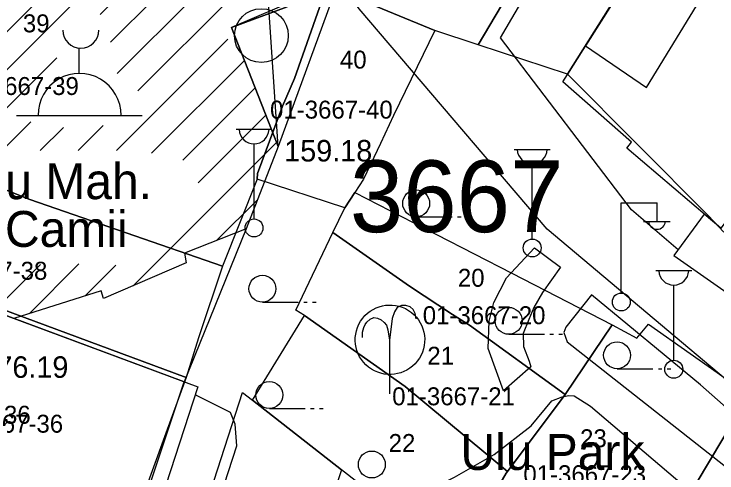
# Model space of a CAD drawing. Extents: x 419677 to 421689, y 4450851 to 4452923.
# Drawn here: x 420322.85 to 420362.03, y 4451731.15 to 4451756.74 of the extents above; entities that cross this region are included whole.
import ezdxf

# ---------------------------------------------------------------- set-up
doc = ezdxf.new("R2010")
doc.units = 0
for name, color, linetype in [('AA_HH', 7, 'Continuous'), ('ADA NUMARASI', 7, 'Continuous'), ('MULKIYET SINIRI', 7, 'Continuous'), ('PARSEL KODU', 7, 'Continuous'), ('PARSEL NUMARASI', 7, 'Continuous')]:
    doc.layers.add(name, color=color, linetype=linetype)

msp = doc.modelspace()

# ---------------------------------------------------------------- linework, layer by layer
at = {"layer": 'AA_HH'}
for p, q in [((420316.03, 4451749.333), (420329.769, 4451763.069)), ((420316.659, 4451747.842), (420331.249, 4451762.428)), ((420327.658, 4451756.717), (420332.73, 4451761.787)), ((420328.223, 4451755.161), (420334.21, 4451761.146)), ((420328.597, 4451753.414), (420335.69, 4451760.505)), ((420337.581, 4451749.35), (420336.87, 4451759.995)), ((420329.753, 4451752.449), (420336.998, 4451759.692)), ((420340.935, 4451758.543), (420334.968, 4451755.986)), ((420328.563, 4451749.139), (420334.76, 4451755.334)), ((420326.491, 4451753.423), (420326.491, 4451754.838)), ((420317.289, 4451746.35), (420325.237, 4451754.296)), ((420330.52, 4451748.974), (420335.693, 4451754.146)), ((420332.267, 4451748.6), (420336.292, 4451752.624)), ((420322.991, 4451751.088), (420329.991, 4451751.088)), ((420333.118, 4451747.33), (420336.891, 4451751.102)), ((420322.217, 4451749.156), (420323.78, 4451750.719)), ((420326.435, 4451749.132), (420327.827, 4451750.524)), ((420324.307, 4451749.125), (420325.604, 4451750.421)), ((420335.228, 4451750.311), (420337.228, 4451750.311)), ((420329.499, 4451741.591), (420337.49, 4451749.581)), ((420336.228, 4451745.311), (420336.228, 4451749.504)), ((420350.734, 4451749.195), (420352.734, 4451749.195)), ((420351.734, 4451744.195), (420351.734, 4451748.388)), ((420334.137, 4451744.107), (420336.436, 4451746.406)), ((420356.691, 4451741.208), (420356.691, 4451746.208)), ((420356.691, 4451746.208), (420358.691, 4451746.208)), ((420358.691, 4451745.208), (420358.691, 4451746.208)), ((420345.266, 4451745.431), (420347.266, 4451745.431)), ((420347.566, 4451745.431), (420347.766, 4451745.431)), ((420348.066, 4451745.431), (420348.266, 4451745.431)), ((420357.931, 4451745.168), (420359.431, 4451745.168)), ((420321.721, 4451740.177), (420324.324, 4451742.779)), ((420323.697, 4451740.032), (420326.471, 4451742.805)), ((420326.81, 4451741.024), (420328.523, 4451742.736)), ((420358.625, 4451742.434), (420360.625, 4451742.434)), ((420359.625, 4451737.434), (420359.625, 4451741.627)), ((420336.697, 4451740.673), (420338.697, 4451740.673)), ((420338.997, 4451740.673), (420339.197, 4451740.673)), ((420339.497, 4451740.673), (420339.697, 4451740.673)), ((420350.425, 4451738.883), (420352.425, 4451738.883)), ((420352.725, 4451738.883), (420352.925, 4451738.883)), ((420353.225, 4451738.883), (420353.425, 4451738.883)), ((420356.466, 4451736.965), (420358.466, 4451736.965)), ((420358.766, 4451736.965), (420358.966, 4451736.965)), ((420359.266, 4451736.965), (420359.466, 4451736.965)), ((420337.084, 4451734.749), (420339.084, 4451734.749)), ((420339.384, 4451734.749), (420339.584, 4451734.749)), ((420339.884, 4451734.749), (420340.084, 4451734.749))]:
    msp.add_line(p, q, dxfattribs=at)
for points in [[(420359.866, 4451743.597), (420357.268, 4451745.829), (420349.965, 4451755.409), (420360.297, 4451773.048), (420361.26, 4451773.253), (420365.056, 4451771.277)], [(420335.797, 4451744.768), (420332.331, 4451736.233)], [(420345.274, 4451739.743), (420345.204, 4451740.043), (420345.094, 4451740.263), (420344.934, 4451740.423), (420344.684, 4451740.493), (420344.444, 4451740.493), (420344.214, 4451740.383), (420344.054, 4451740.143), (420343.924, 4451739.763), (420343.774, 4451738.563)], [(420342.274, 4451738.703), (420342.284, 4451738.993), (420342.344, 4451739.263), (420342.424, 4451739.433), (420342.514, 4451739.563), (420342.704, 4451739.723), (420342.904, 4451739.813), (420343.114, 4451739.783), (420343.314, 4451739.693), (420343.474, 4451739.543), (420343.604, 4451739.383), (420343.684, 4451739.123), (420343.724, 4451738.893), (420343.774, 4451738.563), (420343.774, 4451735.563)], [(420329.141, 4451723.813), (420328.95, 4451723.461), (420329.398, 4451723.166), (420330.048, 4451722.904), (420330.287, 4451722.916), (420330.821, 4451723.356), (420332.368, 4451727.152), (420332.891, 4451727.273), (420333.347, 4451727.198), (420333.886, 4451728.376), (420335.27, 4451732.656), (420335.172, 4451733.876), (420334.915, 4451734.523), (420332.947, 4451735.506)]]:
    msp.add_lwpolyline(points, dxfattribs=at)
for points in [[(420365.059, 4451771.282), (420379.407, 4451762.72), (420372.701, 4451752.095), (420369.343, 4451754.114), (420362.246, 4451744.791), (420357.01, 4451749.252), (420357.26, 4451749.6), (420353.433, 4451752.963)], [(420368.825, 4451731.069), (420352.577, 4451744.745), (420342.085, 4451757.022), (420340.487, 4451759.313), (420340.084, 4451759.786), (420312.877, 4451770.67), (420311.903, 4451770.783), (420311.344, 4451770.783), (420310.92, 4451770.638), (420310.405, 4451769.578), (420305.16, 4451753.435), (420297.139, 4451728.728), (420297.073, 4451728.551), (420297.078, 4451727.532), (420297.175, 4451726.291), (420297.316, 4451725.747), (420298.05, 4451725.043), (420325.617, 4451715.521), (420335.427, 4451711.646), (420374.93, 4451696.778), (420388.99, 4451690.042), (420401.401, 4451703.801), (420392.23, 4451711.812), (420378.388, 4451723.074)], [(420311.677, 4451759.656), (420324.86, 4451765.194), (420336.87, 4451759.995), (420338.084, 4451757.132), (420334.968, 4451755.986), (420337.581, 4451749.35), (420335.797, 4451744.768), (420332.36, 4451743.398), (420332.44, 4451742.866), (420327.844, 4451740.871), (420327.703, 4451741.307), (420322.845, 4451739.759), (420320.895, 4451740.484), (420319.561, 4451740.961)], [(420354.708, 4451754.972), (420358.103, 4451752.651), (420361.858, 4451758.789), (420358.558, 4451761.038)], [(420340.935, 4451758.543), (420337.581, 4451749.35), (420334.968, 4451755.986), (420338.084, 4451757.132), (420336.87, 4451759.995)], [(420370.347, 4451745.77), (420365.857, 4451749.534), (420362.246, 4451744.791), (420361.319, 4451745.581), (420359.636, 4451743.283), (420365.385, 4451739.236)], [(420351.869, 4451743.708), (420353.308, 4451742.621), (420352.302, 4451741.22), (420351.834, 4451740.379), (420351.552, 4451739.71), (420351.226, 4451738.924), (420351.241, 4451738.205), (420351.572, 4451737.376), (420351.661, 4451737.074), (420350.139, 4451735.73), (420349.283, 4451738.094), (420349.335, 4451739.608), (420349.59, 4451740.656), (420350.295, 4451742.028)], [(420355.03, 4451741.085), (420353.612, 4451739.28), (420353.502, 4451738.984), (420353.683, 4451738.459), (420364.17, 4451730.217), (420363.961, 4451729.925), (420365.336, 4451728.74), (420366.966, 4451730.897), (420361.121, 4451736.067)], [(420328.76, 4451722.642), (420316.158, 4451727.105), (420320.895, 4451740.484), (420333.092, 4451735.95)], [(420328.675, 4451725.26), (420332.331, 4451736.233), (420320.895, 4451740.484), (420316.967, 4451729.39)], [(420351.667, 4451733.782), (420352.832, 4451735.178), (420353.398, 4451735.398), (420353.779, 4451735.464), (420354.078, 4451735.454), (420354.976, 4451734.884), (420367.961, 4451723.842), (420367.848, 4451723.467), (420365.219, 4451720.107), (420365.097, 4451720.052), (420345.123, 4451729.701), (420345.025, 4451729.724), (420347.399, 4451730.919), (420349.617, 4451732.178)]]:
    msp.add_lwpolyline(points, close=True, dxfattribs=at)
for centre, radius in [((420336.638, 4451755.536), 1.5), ((420345.266, 4451746.181), 0.75), ((420336.228, 4451744.811), 0.5), ((420351.734, 4451743.695), 0.5), ((420336.697, 4451741.423), 0.75), ((420356.701, 4451740.684), 0.5), ((420350.425, 4451739.633), 0.75), ((420356.466, 4451737.715), 0.75), ((420359.625, 4451736.934), 0.5), ((420337.084, 4451735.499), 0.75), ((420342.795, 4451731.624), 0.75)]:
    msp.add_circle(centre, radius, dxfattribs=at)
for centre, radius, start, end in [((420326.575, 4451755.834), 1, 180, 0), ((420326.502, 4451751.11), 2.313, 359.4558, 180.5442), ((420336.228, 4451750.341), 0.837, 183.298, 356.9072), ((420351.734, 4451749.225), 0.837, 183.298, 356.9072), ((420358.691, 4451745.212), 0.474, 184.8384, 355.1464), ((420359.625, 4451742.464), 0.837, 183.298, 356.9072)]:
    msp.add_arc(centre, radius, start, end, dxfattribs=at)
msp.add_ellipse((420343.807, 4451738.579), major_axis=(1.637, -1.035), ratio=0.999928, dxfattribs=at)
at = {"layer": 'MULKIYET SINIRI'}
for points in [[(420341.69, 4451757.728), (420344.45, 4451762.58), (420351.92, 4451775.71), (420352.513, 4451776.753), (420360.248, 4451774.452), (420348.724, 4451755.025), (420346.307, 4451755.822)], [(420348.724, 4451755.025), (420360.248, 4451774.452), (420365.807, 4451772.798), (420364.8, 4451770.95), (420363.91, 4451769.64), (420362.66, 4451767.63), (420353.71, 4451753.38)], [(420353.71, 4451753.38), (420362.66, 4451767.63), (420363.91, 4451769.64), (420364.8, 4451770.95), (420379.3, 4451762.54), (420372.385, 4451752.114), (420369.52, 4451753.83), (420367.73, 4451751.62), (420367.38, 4451751.16), (420365.606, 4451748.803), (420362.419, 4451744.568), (420361.55, 4451745.51)], [(420312.502, 4451750.433), (420315.174, 4451755.568), (420321.647, 4451768.009), (420328.011, 4451764.697), (420340.278, 4451758.312), (420340.23, 4451758.13), (420338.48, 4451753.15), (420337.82, 4451751.61), (420336.42, 4451747.84), (420336.4, 4451747.54), (420334.48, 4451742.68), (420323.73, 4451746.39), (420322.37, 4451746.94), (420314.48, 4451749.69)], [(420336.4, 4451747.54), (420336.42, 4451747.84), (420337.82, 4451751.61), (420338.48, 4451753.15), (420340.23, 4451758.13), (420340.278, 4451758.312), (420341.69, 4451757.728), (420346.307, 4451755.822), (420344, 4451751.084), (420343.28, 4451749.52), (420342.33, 4451747.54), (420341.85, 4451746.794), (420341.291, 4451745.927)], [(420309.719, 4451744.908), (420312.502, 4451750.433), (420314.48, 4451749.69), (420322.37, 4451746.94), (420323.73, 4451746.39), (420334.48, 4451742.68), (420333.13, 4451738.68), (420332.447, 4451736.472), (420320.963, 4451740.736), (420312.527, 4451743.858)], [(420340.62, 4451744.56), (420341.291, 4451745.927), (420341.85, 4451746.794), (420346.392, 4451744.456), (420350.594, 4451742.293), (420356.195, 4451739.41), (420353.58, 4451735.52), (420348.23, 4451739.4), (420347.284, 4451739.989), (420344.895, 4451741.568)], [(420338.55, 4451740.22), (420340.62, 4451744.56), (420344.895, 4451741.568), (420347.284, 4451739.989), (420348.23, 4451739.4), (420353.58, 4451735.52), (420350.357, 4451731.229), (420344.65, 4451735.97), (420339.04, 4451739.93)], [(420316.593, 4451728.714), (420320.8, 4451740.288), (420320.963, 4451740.736), (420332.447, 4451736.472), (420331.242, 4451733.162), (420328.241, 4451724.918)], [(420336.138, 4451735.212), (420339.04, 4451739.93), (420344.65, 4451735.97), (420350.357, 4451731.229), (420350.29, 4451731.14), (420349.357, 4451729.54), (420347.45, 4451726.27), (420344.38, 4451728.67), (420342.03, 4451730.6), (420341.099, 4451731.329)], [(420347.45, 4451726.27), (420349.357, 4451729.54), (420350.29, 4451731.14), (420350.357, 4451731.229), (420353.58, 4451735.52), (420356.195, 4451739.41), (420357.574, 4451738.676), (420358.223, 4451739.451), (420362.86, 4451736.17), (420363.781, 4451735.449), (420360.19, 4451729.42), (420357.78, 4451725.7), (420356.19, 4451723.44), (420354.46, 4451720.95), (420354.334, 4451720.769)], [(420354.334, 4451720.769), (420354.46, 4451720.95), (420356.19, 4451723.44), (420357.78, 4451725.7), (420360.19, 4451729.42), (420363.781, 4451735.449), (420368.34, 4451731.88), (420369.25, 4451731.032), (420361.22, 4451721.54), (420358.73, 4451717.56), (420358.504, 4451717.199)]]:
    msp.add_lwpolyline(points, close=True, dxfattribs=at)
msp.add_lwpolyline([(420330.767, 4451712.736), (420328.456, 4451713.566), (420335.586, 4451735.644), (420336.138, 4451735.212), (420341.099, 4451731.329), (420337.61, 4451720.671), (420335.344, 4451713.749), (420335.013, 4451712.736)], dxfattribs=at)

# ---------------------------------------------------------------- texts
at = {"layer": 'AA_HH'}
msp.add_text('159.18 ', height=1.2, rotation=359.9981, dxfattribs=at).set_placement((420337.91, 4451748.517))
for s, height, p in [('Ulu Mah.', 2, (420319.841, 4451746.418)), ('Camii', 2, (420322.348, 4451743.756)), ('176.19', 1.2, (420320.974, 4451736.456)), ('Ulu Park', 2, (420347.734, 4451731.32))]:
    msp.add_text(s, height=height, dxfattribs=at).set_placement(p)
at = {"layer": 'ADA NUMARASI'}
msp.add_text('3667', height=4, dxfattribs=at).set_placement((420341.572, 4451744.577))
at = {"layer": 'PARSEL KODU'}
for s, p in [('01-3667-39', (420319.625, 4451752.225)), ('01-3667-40', (420337.122, 4451750.908)), ('01-3667-38', (420317.868, 4451741.925)), ('01-3667-20', (420345.633, 4451739.447)), ('01-3667-21', (420343.931, 4451734.925)), ('01-3667-36', (420318.748, 4451733.398)), ('01-3667-23', (420351.241, 4451730.581))]:
    msp.add_text(s, height=1, dxfattribs=at).set_placement(p)
at = {"layer": 'PARSEL NUMARASI'}
for s, p in [('39', (420323.345, 4451755.719)), ('40', (420341.017, 4451753.696)), ('20', (420347.591, 4451741.533)), ('21', (420345.889, 4451737.186)), ('36', (420322.292, 4451733.898)), ('22', (420343.733, 4451732.322)), ('23', (420354.402, 4451732.586))]:
    msp.add_text(s, height=1, dxfattribs=at).set_placement(p)

doc.saveas('drawing.dxf')
